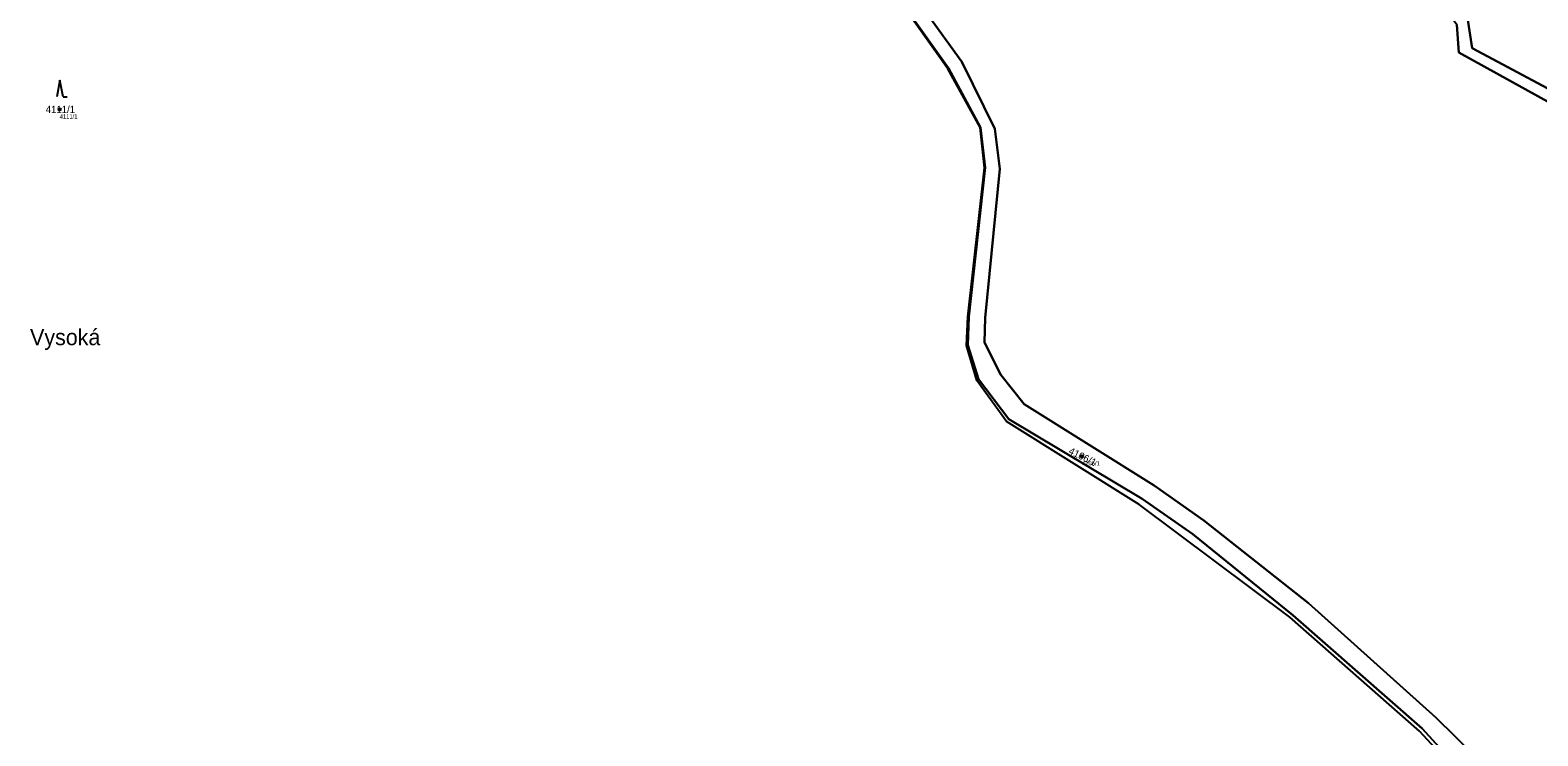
# Model space of a CAD drawing. Extents: x -754150 to -749824, y -1058608 to -1053956.
# Drawn here: x -753488 to -753130.6, y -1056434.7 to -1056267.4 of the extents above; entities that cross this region are included whole.
import ezdxf

# ---------------------------------------------------------------- set-up
doc = ezdxf.new("R2010")
doc.units = 0
for name, color, linetype in [('Vrstva 1', 7, 'Continuous'), ('Vrstva 2', 7, 'Continuous'), ('Vrstva 3', 7, 'Continuous'), ('Vrstva 4', 7, 'Continuous'), ('Vrstva 50', 7, 'Continuous'), ('Vrstva 51', 7, 'Continuous'), ('Vrstva 7', 7, 'Continuous')]:
    doc.layers.add(name, color=color, linetype=linetype)

msp = doc.modelspace()

# ---------------------------------------------------------------- linework, layer by layer
at = {"layer": 'Vrstva 1'}
for points in [[(-753408.12, -1056085.14), (-753424.97, -1056131.97), (-753424.02, -1056139.25), (-753407.12, -1056157.1), (-753349.78, -1056204.63), (-753321.44, -1056226.25), (-753310.89, -1056230.77), (-753303.1, -1056235.1), (-753287.04, -1056252.92), (-753270.31, -1056276.47), (-753262.7, -1056290.47), (-753261.61, -1056300), (-753265.47, -1056335.36), (-753265.69, -1056342.13), (-753263.2, -1056350.12), (-753256, -1056359.6), (-753224.39, -1056378.54), (-753212.39, -1056386.87), (-753188.71, -1056406.07), (-753158.01, -1056432.95), (-753149.87, -1056441.89), (-753135.35, -1056457.89)], [(-753371.12, -1056098.76), (-753343.43, -1056123.13), (-753335.17, -1056142.18), (-753332.35, -1056136.94), (-753310.23, -1056139.67), (-753300.86, -1056148.86), (-753282.9, -1056158.56), (-753238.16, -1056167.21), (-753227.83, -1056175.09), (-753207.45, -1056183.86), (-753189.5, -1056207.08), (-753160.23, -1056235.62), (-753162.41, -1056244.66), (-753147.26, -1056264.54), (-753146.18, -1056271.7), (-753124.71, -1056283.17), (-753102.33, -1056280.73), (-753092.74, -1056281.1), (-753090.3, -1056277.8)], [(-753090.7, -1056283.6), (-753091.53, -1056283.99), (-753102.39, -1056283.9), (-753124.6, -1056286.39), (-753149.33, -1056272.75), (-753149.82, -1056266.13), (-753164.44, -1056246.17), (-753163.55, -1056235.92), (-753190.48, -1056209.62), (-753207.15, -1056187.91), (-753230.28, -1056177.33), (-753240.86, -1056169.41), (-753283.85, -1056161.43), (-753302.68, -1056151.79), (-753311, -1056142.49), (-753330.24, -1056139.91), (-753336.94, -1056146.58), (-753349.01, -1056126.36)], [(-753131.09, -1056455.46), (-753145.64, -1056439.4), (-753154.78, -1056430.34), (-753184.93, -1056403.26), (-753209.81, -1056383.66), (-753221.56, -1056375.4), (-753252.36, -1056356.11), (-753257.88, -1056349.11), (-753261.81, -1056341.43), (-753261.63, -1056335.62), (-753258.1, -1056300.31), (-753259.3, -1056290.8), (-753267.14, -1056274.91), (-753284.07, -1056251.43), (-753299.08, -1056231.39), (-753307.86, -1056225.21), (-753318.46, -1056219.41), (-753347.81, -1056199.89), (-753402.71, -1056154.41), (-753417.29, -1056139.42), (-753418.66, -1056132.42), (-753418.07, -1056130.58)]]:
    msp.add_lwpolyline(points, dxfattribs=at)
at = {"layer": 'Vrstva 3'}
for p, q in [((-753480.97, -1056279.24), (-753481.72, -1056283.24)), ((-753480.22, -1056283.24), (-753480.97, -1056279.24)), ((-753480.22, -1056283.24), (-753479.22, -1056283.24))]:
    msp.add_line(p, q, dxfattribs=at)
at = {"layer": 'Vrstva 4'}
for p, q in [((-753270.45, -1056276.56), (-753287.16, -1056253.01)), ((-753262.79, -1056290.49), (-753270.45, -1056276.56)), ((-753261.77, -1056300.02), (-753262.79, -1056290.49)), ((-753265.74, -1056335.35), (-753261.77, -1056300.02)), ((-753266, -1056342.17), (-753265.74, -1056335.35)), ((-753263.58, -1056350.45), (-753266, -1056342.17)), ((-753256.58, -1056360.17), (-753263.58, -1056350.45)), ((-753225.08, -1056379.83), (-753256.58, -1056360.17)), ((-753189.41, -1056406.61), (-753225.08, -1056379.83)), ((-753158.65, -1056433.56), (-753189.41, -1056406.61)), ((-753136.25, -1056457.9), (-753158.65, -1056433.56))]:
    msp.add_line(p, q, dxfattribs=at)
at = {"layer": 'Vrstva 50'}
for centre in [(-753481.01, -1056286.21), (-753238.66, -1056368.45)]:
    msp.add_circle(centre, 0.25, dxfattribs=at)
at = {"layer": 'Vrstva 51'}
for points in [[(-753149.87, -1056441.89), (-753158.01, -1056432.95), (-753188.71, -1056406.07), (-753212.39, -1056386.87), (-753224.39, -1056378.54), (-753256, -1056359.6), (-753263.2, -1056350.12), (-753265.69, -1056342.13), (-753265.47, -1056335.36), (-753261.61, -1056300), (-753262.7, -1056290.47), (-753270.31, -1056276.47), (-753287.04, -1056252.92)], [(-753287.04, -1056252.92), (-753270.31, -1056276.47), (-753262.7, -1056290.47), (-753261.61, -1056300), (-753265.47, -1056335.36), (-753265.69, -1056342.13), (-753263.2, -1056350.12), (-753256, -1056359.6), (-753224.39, -1056378.54), (-753212.39, -1056386.87), (-753188.71, -1056406.07), (-753158.01, -1056432.95), (-753149.87, -1056441.89)], [(-753284.07, -1056251.43), (-753267.14, -1056274.91), (-753259.3, -1056290.8), (-753258.1, -1056300.31), (-753261.63, -1056335.62), (-753261.81, -1056341.43), (-753257.88, -1056349.11), (-753252.36, -1056356.11), (-753221.56, -1056375.4), (-753209.81, -1056383.66), (-753184.93, -1056403.26), (-753154.78, -1056430.34), (-753145.64, -1056439.4)], [(-753145.64, -1056439.4), (-753154.78, -1056430.34), (-753184.93, -1056403.26), (-753209.81, -1056383.66), (-753221.56, -1056375.4), (-753252.36, -1056356.11), (-753257.88, -1056349.11), (-753261.81, -1056341.43), (-753261.63, -1056335.62), (-753258.1, -1056300.31), (-753259.3, -1056290.8), (-753267.14, -1056274.91), (-753284.07, -1056251.43)], [(-753147.26, -1056264.54), (-753146.18, -1056271.7), (-753124.71, -1056283.17)], [(-753124.71, -1056283.17), (-753146.18, -1056271.7), (-753147.26, -1056264.54)], [(-753124.6, -1056286.39), (-753149.33, -1056272.75), (-753149.82, -1056266.13)], [(-753149.82, -1056266.13), (-753149.33, -1056272.75), (-753124.6, -1056286.39)]]:
    msp.add_lwpolyline(points, dxfattribs=at)

# ---------------------------------------------------------------- texts
at = {"layer": 'Vrstva 2'}
msp.add_text('4111/1', height=1.7, dxfattribs=at).set_placement((-753484.32, -1056287.06))
msp.add_text('4106/1', height=1.7, rotation=334, dxfattribs=at).set_placement((-753242, -1056367.76))
at = {"layer": 'Vrstva 50'}
for s, p in [('4111/1', (-753481.01, -1056288.37)), ('4106/1', (-753238.66, -1056370.61))]:
    msp.add_text(s, height=1, dxfattribs=at).set_placement(p)
at = {"layer": 'Vrstva 7'}
msp.add_text('Vysoká', height=3.8, dxfattribs=at).set_placement((-753488.03, -1056342.1))

doc.saveas('drawing.dxf')
